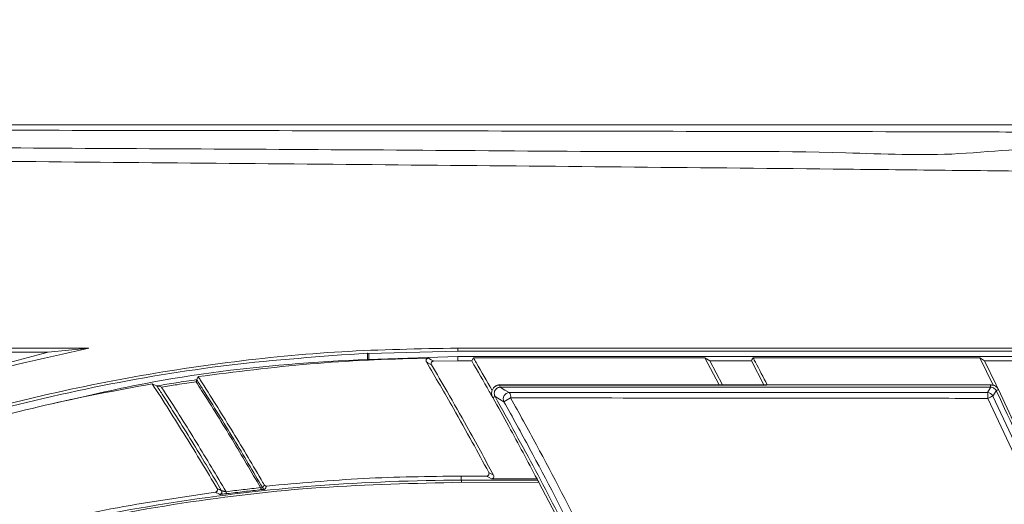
# Model space of a CAD drawing. Header units: millimetres. Extents: x 0 to 1118, y 0 to 864.
# Tile 415 of 512: x 570 to 590, y 450 to 460. Entities that reach past the tile are written whole.
import ezdxf

# ---------------------------------------------------------------- set-up
doc = ezdxf.new("R2010")
doc.units = ezdxf.units.MM
doc.styles.add('SLDTEXTSTYLE0', font='TXT', dxfattribs={"width": 0.605})
doc.dimstyles.new('SLDDIMSTYLE3', dxfattribs={"dimtxt": 3.175, "dimasz": 3.302, "dimexe": 0, "dimexo": 0.0625, "dimgap": 0.79375, "dimtad": 0, "dimtih": 1, "dimtoh": 1, "dimdec": 1, "dimlfac": 4, "dimrnd": 1e-09, "dimzin": 12, "dimdsep": 46, "dimtxsty": 'SLDTEXTSTYLE0', "dimsah": 1, "dimcen": 0.09, "dimadec": 0, "dimazin": 3, "dimtfac": 1, "dimtofl": 0, "dimtmove": 0, "dimatfit": 3, "dimfxl": 1, "dimfrac": 2, "dimtolj": 1, "dimtzin": 12, "dimarcsym": 0})

# ---------------------------------------------------------------- blocks, each defined once
blk = doc.blocks.new('_D_3')
at = {"color": 7, "linetype": 'Continuous', "lineweight": 0}
for p, q in [((465.577, 443.258), (465.577, 471.353)), ((606.87, 443.258), (606.87, 471.353)), ((465.577, 469.753), (530.766, 469.753)), ((606.87, 469.753), (541.68, 469.753))]:
    blk.add_line(p, q, dxfattribs=at)
for points in [[(465.577, 469.753), (468.879, 469.245), (468.879, 470.261)], [(606.87, 469.753), (603.568, 470.261), (603.568, 469.245)]]:
    blk.add_solid(points, dxfattribs=at)
at = {"color": 7, "linetype": 'Continuous', "lineweight": 0, "insert": (530.766, 471.409), "char_height": 3.175, "attachment_point": 1, "style": 'SLDTEXTSTYLE0'}
blk.add_mtext('565.2', dxfattribs=at)
blk = doc.blocks.new('_D_4')
at = {"color": 7, "linetype": 'Continuous', "lineweight": 0}
for p, q in [((462.003, 441.286), (462.003, 484.2)), ((610.443, 441.286), (610.443, 484.2)), ((462.003, 482.6), (530.766, 482.6)), ((610.443, 482.6), (541.68, 482.6))]:
    blk.add_line(p, q, dxfattribs=at)
for points in [[(462.003, 482.6), (465.305, 482.092), (465.305, 483.108)], [(610.443, 482.6), (607.141, 483.108), (607.141, 482.092)]]:
    blk.add_solid(points, dxfattribs=at)
at = {"color": 7, "linetype": 'Continuous', "lineweight": 0, "insert": (530.766, 484.256), "char_height": 3.175, "attachment_point": 1, "style": 'SLDTEXTSTYLE0'}
blk.add_mtext('593.8', dxfattribs=at)

msp = doc.modelspace()

# ---------------------------------------------------------------- linework, layer by layer
at = {"color": 7, "linetype": 'Continuous', "lineweight": 15}
for p, q in [((567.5794, 452.0163), (570.3945, 452.7592)), ((570.3945, 452.7592), (571.2252, 452.8458)), ((576.9154, 452.7432), (576.9154, 452.5903)), ((576.9432, 452.7355), (578.763, 452.7797)), ((576.9432, 452.5915), (576.9432, 452.7355)), ((578.2665, 452.5798), (578.762, 452.5831)), ((578.762, 452.5831), (579.0476, 452.5831)), ((579.0826, 452.6435), (583.8124, 452.644)), ((583.8124, 452.644), (584.1033, 452.0958)), ((583.9132, 452.5832), (584.7623, 452.5832)), ((584.1712, 452.0958), (583.9132, 452.5832)), ((585.0168, 452.0958), (584.7623, 452.5832)), ((589.4308, 452.6445), (589.7001, 452.0898)), ((589.5284, 452.5834), (590.3309, 452.5834)), ((589.7646, 452.0958), (589.5284, 452.5834)), ((573.4268, 452.2004), (573.4272, 452.1991)), ((579.6284, 452.0958), (584.1033, 452.0958)), ((584.1033, 452.0958), (584.1712, 452.0958)), ((584.1712, 452.0958), (585.0168, 452.0958)), ((585.0855, 452.0958), (585.0168, 452.0958)), ((589.6544, 452.0958), (589.7001, 452.0898)), ((589.8123, 451.9963), (589.7646, 452.0958)), ((590.6553, 450.1682), (589.8123, 451.9963)), ((579.3514, 450.2296), (578.8295, 450.2297)), ((580.3826, 450.1692), (580.3962, 450.1434)), ((580.7565, 449.4463), (580.4189, 450.1001))]:
    msp.add_line(p, q, dxfattribs=at)
at = {"color": 9, "linetype": 'Continuous', "lineweight": 0}
for p, q in [((578.7628, 452.8458), (578.763, 452.7797)), ((578.762, 452.5831), (578.7628, 452.6708)), ((578.8287, 450.1434), (578.8295, 450.2297)), ((579.4943, 450.2436), (579.3945, 450.304)), ((580.4189, 450.1001), (578.8408, 450.1007))]:
    msp.add_line(p, q, dxfattribs=at)
at = {"color": 7, "linetype": 'Continuous', "lineweight": 15, "flags": 128}
for points in [[(576.9432, 452.7355), (576.9228, 452.7412), (576.9154, 452.7432)], [(579.0826, 452.6435), (579.0581, 452.6011), (579.0476, 452.5831)], [(583.8124, 452.644), (583.8425, 452.6259), (583.9132, 452.5832)], [(584.7993, 452.6441), (584.7737, 452.602), (584.7623, 452.5832)], [(589.4308, 452.6445), (589.4618, 452.6251), (589.5284, 452.5834)], [(573.4561, 452.2635), (573.4353, 452.2187), (573.4268, 452.2004)], [(572.5174, 452.1161), (572.5462, 452.1032), (572.6115, 452.074)]]:
    msp.add_lwpolyline(points, dxfattribs=at)
at = {"color": 9, "linetype": 'Continuous', "lineweight": 0, "flags": 128}
for points in [[(578.1627, 452.6386), (578.2156, 452.6087), (578.2609, 452.583), (578.2665, 452.5798)], [(579.6298, 452.0443), (579.7268, 451.987), (579.8155, 451.9346)], [(589.5851, 451.936), (589.5952, 451.9521), (589.6187, 451.9892), (589.6422, 452.0264), (589.6535, 452.0442)], [(589.7661, 451.9735), (589.7323, 451.92), (589.7311, 451.9181), (589.7076, 451.881), (589.6975, 451.8649)], [(579.7055, 451.7487), (579.6131, 451.8032), (579.5243, 451.8555)], [(579.4511, 450.1693), (579.4003, 450.2), (579.3514, 450.2296)], [(574.7755, 449.9854), (574.7916, 450.0166), (574.8076, 450.0477)], [(574.8556, 450.0234), (574.8391, 449.9912), (574.8278, 449.9693), (574.8234, 449.9607)]]:
    msp.add_lwpolyline(points, dxfattribs=at)
at = {"color": 9, "linetype": 'Continuous', "lineweight": 0}
for centre, radius, start, end in [((579.6772, 452.0791), 0.0588, 171.87657, 216.21925), ((579.8149, 451.8094), 0.1251, 89.71085, 209.04926), ((579.6983, 451.8476), 0.1459, 351.82707, 36.57076), ((589.2353, 451.8442), 0.3617, 355.74122, 14.70957), ((589.5846, 451.8109), 0.1251, 25.55609, 89.7765), ((589.8027, 452.081), 0.1536, 175.94707, 193.83993), ((588.9528, 453.756), 1.9593, 294.52339, 295.84621), ((578.7238, 453.1917), 1.5576, 298.96347, 300.92457), ((581.9305, 448.004), 4.3559, 118.63933, 120.71773), ((591.6222, 447.6246), 4.6567, 114.41412, 115.79357), ((578.7874, 450.1086), 0.054, 351.50946, 40.11328), ((549.1902, 400.1792), 55.5647, 63.55473, 63.6607), ((573.8923, 449.9043), 0.0501, 276.85718, 30.29559), ((574.7818, 449.9895), 0.0483, 177.21178, 233.1699), ((574.8188, 450.0106), 0.05, 210.14579, 275.30333), ((551.5342, 404.9263), 50.1867, 63.53717, 63.6524), ((574.0732, 449.9078), 0.0476, 178.25946, 235.39898)]:
    msp.add_arc(centre, radius, start, end, dxfattribs=at)
at = {"color": 7, "linetype": 'Continuous', "lineweight": 15}
for points, knots in [([(478.6284, 457.4083), (479.2268, 457.4083), (480.4284, 457.4083), (482.3673, 457.4083), (484.4268, 457.4083), (486.5972, 457.4083), (488.7257, 457.4083), (490.966, 457.4083), (493.2968, 457.4083), (496.1636, 457.4083), (499.4167, 457.4083), (502.5009, 457.4083), (505.0216, 457.4083), (506.9484, 457.4083), (508.9184, 457.4083), (510.9365, 457.4083), (513.0011, 457.4083), (515.1104, 457.4083), (517.2521, 457.4083), (519.42, 457.4083), (521.6048, 457.4083), (523.7983, 457.4083), (525.9948, 457.4083), (528.1826, 457.4083), (530.3603, 457.4083), (532.5194, 457.4083), (535.3724, 457.4083), (538.8864, 457.4083), (543.0282, 457.4083), (547.1201, 457.4083), (551.1895, 457.4083), (555.2604, 457.4083), (559.3511, 457.4083), (563.4733, 457.4083), (567.6359, 457.4083), (571.8418, 457.4083), (576.0961, 457.4083), (580.3947, 457.4083), (584.016, 457.4083), (586.931, 457.4083), (589.1251, 457.4083), (590.5894, 457.4083), (591.3199, 457.4083)], [0, 0, 0, 0, 0.0150469, 0.03021347, 0.04919, 0.06817428, 0.08761586, 0.10706287, 0.13077385, 0.15452665, 0.19124907, 0.22797606, 0.24634268, 0.26472742, 0.28309378, 0.30146499, 0.31989375, 0.33826425, 0.35670675, 0.37507676, 0.39344494, 0.41188007, 0.43024659, 0.44867021, 0.46703481, 0.48544329, 0.5038081, 0.54054804, 0.57727749, 0.61400144, 0.65072365, 0.68744612, 0.72417294, 0.76091247, 0.79764329, 0.83441158, 0.87114967, 0.90796061, 0.94471849, 0.96317402, 0.98162873, 1, 1, 1, 1]), ([(571.2252, 452.8458), (570.2579, 452.6285), (568.3163, 452.1922), (565.4875, 451.2563), (562.7238, 450.1158), (560.0535, 448.7493), (557.5207, 447.2116), (555.9843, 446.0632), (555.2137, 445.4872)], [0, 0, 0, 0, 0.1573268, 0.3158108, 0.4839822, 0.6533446, 0.8261422, 1, 1, 1, 1]), ([(578.7628, 452.8458), (577.97, 452.8312), (576.3846, 452.802), (574.03, 452.5694), (571.7052, 452.201), (569.2987, 451.661), (566.8498, 450.936), (564.3677, 450.0065), (561.9874, 448.9186), (559.7334, 447.69), (557.6121, 446.3527), (556.3219, 445.3824), (555.6754, 444.8962)], [0, 0, 0, 0, 0.08882624, 0.17765382, 0.26829671, 0.35894294, 0.46455837, 0.57018181, 0.67823314, 0.78629322, 0.89291248, 1, 1, 1, 1]), ([(576.9154, 452.7432), (575.9699, 452.6754), (574.0787, 452.5397), (571.2933, 452.069), (568.5661, 451.4096), (565.9353, 450.5572), (563.4383, 449.5419), (561.0647, 448.3756), (558.8148, 447.0637), (557.0416, 445.8669), (556.0452, 445.1041), (555.7128, 444.8496)], [0, 0, 0, 0, 0.11539668, 0.23079999, 0.34951912, 0.4682478, 0.58499517, 0.70175149, 0.82102275, 0.94030183, 1, 1, 1, 1]), ([(571.2252, 452.8458), (570.5167, 452.8458), (569.0998, 452.8458), (566.2892, 452.8458), (564.2074, 452.8458), (562.8201, 452.8458)], [0, 0, 0, 0, 0.2501478, 0.5002938, 1, 1, 1, 1]), ([(570.3945, 452.7592), (569.6878, 452.7592), (568.5637, 452.7593), (567.4483, 452.7593), (567.0342, 452.7593)], [0, 0, 0, 0, 0.6287161, 1, 1, 1, 1]), ([(593.5974, 452.8458), (592.3452, 452.8458), (589.8457, 452.8458), (586.1196, 452.8458), (582.4208, 452.8458), (579.9832, 452.8458), (578.7628, 452.8458)], [0, 0, 0, 0, 0.2505208, 0.5000691, 0.7496861, 1, 1, 1, 1]), ([(578.763, 452.7797), (579.9913, 452.7798), (582.448, 452.78), (585.8941, 452.7802), (589.0781, 452.7803), (591.0218, 452.7804), (591.9949, 452.7804)], [0, 0, 0, 0, 0.28191841, 0.56385819, 0.7816746, 1, 1, 1, 1]), ([(570.5011, 451.7109), (571.1155, 451.854), (572.7415, 452.2325), (575.507, 452.582), (577.6741, 452.6411), (578.7628, 452.6708)], [0, 0, 0, 0, 0.2320531, 0.6142216, 1, 1, 1, 1]), ([(573.4561, 452.2635), (574.2155, 452.3593), (575.738, 452.5513), (577.3227, 452.6244), (578.1342, 452.6381), (578.1627, 452.6386)], [0, 0, 0, 0, 0.4898314, 0.9820804, 1, 1, 1, 1]), ([(578.1214, 452.5625), (578.119, 452.5675), (578.1143, 452.5777), (578.1138, 452.5948), (578.1185, 452.611), (578.1285, 452.6251), (578.1427, 452.6351), (578.155, 452.6383), (578.1618, 452.6386), (578.1627, 452.6386)], [0, 0, 0, 0, 0.1562095, 0.3122832, 0.4719593, 0.6368224, 0.8048443, 0.9725354, 1, 1, 1, 1]), ([(578.1214, 452.5625), (578.3067, 452.2453), (578.6244, 451.7015), (579.0463, 450.9472), (579.2829, 450.5102), (579.3945, 450.304)], [0, 0, 0, 0, 0.42498879, 0.72874403, 1, 1, 1, 1]), ([(578.2665, 452.5798), (578.2609, 452.5791), (578.2496, 452.5778), (578.2349, 452.5687), (578.2237, 452.5554), (578.2178, 452.5387), (578.2175, 452.5204), (578.2225, 452.5094), (578.225, 452.5037)], [0, 0, 0, 0, 0.1635746, 0.3270914, 0.493783, 0.6618545, 0.8276379, 1, 1, 1, 1]), ([(578.7628, 452.6708), (579.9914, 452.6708), (582.4452, 452.6708), (586.1683, 452.6708), (589.9184, 452.6708), (592.4338, 452.6708), (593.6939, 452.6708)], [0, 0, 0, 0, 0.2503122, 0.4999328, 0.7494862, 1, 1, 1, 1]), ([(579.476, 451.8349), (579.4524, 451.8766), (579.3112, 452.1269), (579.1674, 452.3757), (579.0476, 452.5831)], [0, 0, 0, 0, 0.1666582, 1, 1, 1, 1]), ([(579.0826, 452.6435), (579.1011, 452.6118), (579.2294, 452.3913), (579.3556, 452.1697), (579.4637, 451.98)], [0, 0, 0, 0, 0.14394018, 1, 1, 1, 1]), ([(584.7993, 452.6441), (585.5681, 452.6442), (587.1067, 452.6443), (588.6558, 452.6444), (589.4308, 452.6445)], [0, 0, 0, 0, 0.4996764, 1, 1, 1, 1]), ([(584.7993, 452.6441), (584.8142, 452.6158), (584.9103, 452.4335), (585.0053, 452.2505), (585.0855, 452.0958)], [0, 0, 0, 0, 0.1550115, 1, 1, 1, 1]), ([(579.4943, 450.2436), (579.314, 450.5765), (579.0031, 451.1504), (578.5768, 451.9021), (578.3318, 452.3212), (578.225, 452.5037)], [0, 0, 0, 0, 0.4382002, 0.7553113, 1, 1, 1, 1]), ([(572.6198, 452.0744), (572.7486, 452.0956), (573.0168, 452.1398), (573.2866, 452.1797), (573.4268, 452.2004)], [0, 0, 0, 0, 0.4802283, 1, 1, 1, 1]), ([(573.4272, 452.1991), (573.4275, 452.1973), (573.428, 452.1937), (573.4254, 452.182), (573.4212, 452.1692), (573.4175, 452.1598), (573.416, 452.156), (573.4159, 452.1558)], [0, 0, 0, 0, 0.2584282, 0.5155561, 0.8080301, 0.9890027, 1, 1, 1, 1]), ([(573.4561, 452.2635), (573.4702, 452.2413), (573.6987, 451.8843), (574.1336, 451.1875), (574.5638, 450.4672), (574.7856, 450.0856), (574.8076, 450.0477)], [0, 0, 0, 0, 0.0303612, 0.4898594, 0.9493468, 1, 1, 1, 1]), ([(568.2126, 451.1187), (568.9138, 451.3147), (570.3191, 451.7076), (571.7836, 451.9797), (572.5174, 452.1161)], [0, 0, 0, 0, 0.4989339, 1, 1, 1, 1]), ([(572.5174, 452.1161), (572.7482, 451.7565), (573.2018, 451.05), (573.6321, 450.3292), (573.8435, 449.9753)], [0, 0, 0, 0, 0.5089796, 1, 1, 1, 1]), ([(572.6115, 452.074), (572.6123, 452.0739), (572.6136, 452.0738), (572.6181, 452.0743), (572.6198, 452.0744)], [0, 0, 0, 0, 0.6239796, 1, 1, 1, 1]), ([(572.6198, 452.0744), (572.623, 452.0744), (572.6306, 452.0743), (572.6512, 452.0693), (572.6784, 452.06), (572.6994, 452.051), (572.7097, 452.0462), (572.71, 452.0461)], [0, 0, 0, 0, 0.1446379, 0.3356187, 0.6578, 0.992824, 1, 1, 1, 1]), ([(579.476, 451.8349), (579.4756, 451.8356), (579.4747, 451.8373), (579.4731, 451.8401), (579.4702, 451.846), (579.4646, 451.8584), (579.4562, 451.8841), (579.4523, 451.9164), (579.4546, 451.9508), (579.4607, 451.9703), (579.4637, 451.98)], [0, 0, 0, 0, 0.0013906, 0.00319, 0.0066316, 0.0193536, 0.069789, 0.2706792, 0.6352343, 1, 1, 1, 1]), ([(579.4637, 451.98), (579.4725, 451.9984), (579.4901, 452.0351), (579.5378, 452.0742), (579.5862, 452.0935), (579.6175, 452.0952), (579.6284, 452.0958)], [0, 0, 0, 0, 0.2812486, 0.56229, 0.8479941, 1, 1, 1, 1]), ([(579.8155, 451.9346), (581.0414, 451.9348), (583.5685, 451.9352), (586.8348, 451.9357), (588.8727, 451.9359), (589.5851, 451.936)], [0, 0, 0, 0, 0.3799505, 0.7832578, 1, 1, 1, 1]), ([(585.0855, 452.0958), (585.8439, 452.0958), (587.3617, 452.0958), (588.8898, 452.0958), (589.6544, 452.0958)], [0, 0, 0, 0, 0.499682, 1, 1, 1, 1]), ([(589.7001, 452.0898), (589.7054, 452.0882), (589.7212, 452.0834), (589.7426, 452.0732), (589.7641, 452.0575), (589.775, 452.0478), (589.7833, 452.0393), (589.7897, 452.0319), (589.7946, 452.0256), (589.7984, 452.0203), (589.8014, 452.0157), (589.8038, 452.0119), (589.8058, 452.0086), (589.8076, 452.0054), (589.8092, 452.0025), (589.8107, 451.9995), (589.8116, 451.9977), (589.8121, 451.9966), (589.8123, 451.9963)], [0, 0, 0, 0, 0.1994357, 0.5972321, 0.7294172, 0.817991, 0.8773791, 0.9172371, 0.9440255, 0.9620679, 0.97426, 0.9825409, 0.9882109, 0.9921373, 0.996316, 0.9979951, 0.9993781, 1, 1, 1, 1]), ([(580.3826, 450.1692), (580.1918, 450.5284), (579.8951, 451.0867), (579.5861, 451.6383), (579.476, 451.8349)], [0, 0, 0, 0, 0.64344675, 1, 1, 1, 1]), ([(579.5243, 451.8555), (579.8026, 451.3521), (580.3591, 450.3456), (581.2178, 448.6677), (581.7696, 447.4803), (582.0791, 446.8143)], [0, 0, 0, 0, 0.3052638, 0.610306, 1, 1, 1, 1]), ([(557.4384, 443.6043), (557.4384, 443.6043), (558.0674, 444.2334), (559.7827, 445.0135), (562.1782, 446.39), (564.7936, 447.5083), (567.4484, 448.449), (570.1693, 449.185), (572.9646, 449.7265), (575.8109, 450.0646), (577.9059, 450.1434), (578.8287, 450.1434), (578.8287, 450.1434)], [0, 0, 0, 0, 0.0000005, 0.1298721, 0.2604498, 0.3872119, 0.5147528, 0.6343961, 0.7540309, 0.8770184, 0.9999993, 1, 1, 1, 1]), ([(578.8295, 450.2297), (578.1624, 450.2209), (576.8261, 450.2034), (575.5132, 450.0835), (574.8556, 450.0234)], [0, 0, 0, 0, 0.4991359, 1, 1, 1, 1]), ([(578.8287, 450.1434), (578.8287, 450.1434), (579.3676, 450.1434), (579.8819, 450.1434), (580.3962, 450.1434)], [0, 0, 0, 0, 0.0000092, 1, 1, 1, 1]), ([(579.3514, 450.2296), (579.357, 450.2302), (579.3684, 450.2314), (579.3833, 450.2404), (579.3946, 450.2536), (579.4007, 450.2702), (579.4012, 450.288), (579.3967, 450.2987), (579.3945, 450.304)], [0, 0, 0, 0, 0.16637985, 0.33256857, 0.50187487, 0.6720368, 0.83933891, 1, 1, 1, 1]), ([(579.4943, 450.2436), (579.4965, 450.2384), (579.5008, 450.2281), (579.5005, 450.211), (579.4952, 450.1949), (579.4846, 450.1814), (579.4695, 450.1714), (579.4574, 450.17), (579.4511, 450.1693)], [0, 0, 0, 0, 0.1584155, 0.3166864, 0.4784169, 0.6450829, 0.8149277, 1, 1, 1, 1]), ([(580.3826, 450.1692), (580.0996, 450.1692), (579.7888, 450.1693), (579.4787, 450.1693), (579.4511, 450.1693)], [0, 0, 0, 0, 0.9108621, 1, 1, 1, 1]), ([(580.3962, 450.1434), (580.3965, 450.1428), (580.3971, 450.1417), (580.4008, 450.1345), (580.4062, 450.1243), (580.4125, 450.1123), (580.4169, 450.1039), (580.4189, 450.1001)], [0, 0, 0, 0, 0.2035704, 0.4073645, 0.6078855, 0.8196071, 1, 1, 1, 1]), ([(578.8408, 450.1007), (577.8751, 450.0796), (575.9438, 450.0374), (573.0847, 449.7), (570.275, 449.1671), (567.5112, 448.4211), (564.8323, 447.4805), (562.2459, 446.3456), (559.7727, 445.0509), (558.2521, 444.0692), (557.4896, 443.577)], [0, 0, 0, 0, 0.1195723, 0.2391504, 0.3621772, 0.4852135, 0.6119683, 0.7395254, 0.8693995, 1, 1, 1, 1]), ([(573.8079, 449.8995), (573.8135, 449.9009), (573.8249, 449.9036), (573.8386, 449.915), (573.8481, 449.9302), (573.8515, 449.9479), (573.8494, 449.9636), (573.8451, 449.9721), (573.8435, 449.9753)], [0, 0, 0, 0, 0.1798187, 0.35947, 0.5424997, 0.7232652, 0.8959909, 1, 1, 1, 1]), ([(574.8076, 450.0477), (574.8107, 450.0434), (574.8169, 450.0347), (574.8306, 450.0264), (574.844, 450.0229), (574.8524, 450.0232), (574.8556, 450.0234)], [0, 0, 0, 0, 0.2725776, 0.54492723, 0.82388473, 1, 1, 1, 1]), ([(573.8079, 449.8995), (573.0925, 449.7945), (571.659, 449.584), (570.2754, 449.2601), (569.5823, 449.0979)], [0, 0, 0, 0, 0.4990241, 1, 1, 1, 1]), ([(573.9415, 449.9126), (573.9419, 449.9062), (573.9426, 449.8948), (573.9367, 449.8802), (573.9291, 449.87), (573.9212, 449.8634), (573.9147, 449.8598), (573.9121, 449.8587), (573.9112, 449.8584)], [0, 0, 0, 0, 0.2714918, 0.4894504, 0.6697613, 0.821303, 0.9404111, 1, 1, 1, 1])]:
    msp.add_open_spline(points, degree=3, knots=knots, dxfattribs=at)
at = {"color": 9, "linetype": 'Continuous', "lineweight": 0}
for points, knots in [([(591.3199, 457.2619), (591.3199, 457.2619), (590.5946, 457.2619), (588.4123, 457.2701), (584.7815, 457.2752), (580.4548, 457.2835), (576.1681, 457.2902), (571.9257, 457.2968), (567.7272, 457.3032), (563.5704, 457.3096), (559.4515, 457.316), (555.3613, 457.3226), (551.2882, 457.3293), (547.2129, 457.3361), (543.1114, 457.3427), (538.9561, 457.3488), (535.4287, 457.353), (532.5638, 457.3557), (530.3941, 457.3575), (528.2063, 457.3588), (526.0061, 457.3599), (523.7987, 457.3607), (521.5918, 457.3613), (519.3941, 457.3616), (517.2135, 457.3616), (515.0588, 457.3614), (512.9377, 457.3607), (510.8594, 457.3597), (508.8291, 457.3581), (506.8477, 457.3561), (504.9111, 457.3536), (502.3803, 457.3496), (499.2872, 457.3438), (496.03, 457.3362), (493.164, 457.3283), (490.8491, 457.321), (488.6353, 457.3129), (486.5312, 457.3043), (484.3711, 457.2942), (482.3196, 457.2835), (480.3991, 457.2725), (479.2174, 457.2654), (478.6266, 457.2619)], [0, 0, 0, 0, 0.0000001, 0.0182549, 0.0549227, 0.0916009, 0.1282775, 0.1649582, 0.2016499, 0.2383441, 0.2750562, 0.3117701, 0.348506, 0.3852707, 0.4220717, 0.4589178, 0.4958144, 0.5142712, 0.5327612, 0.55125, 0.5697591, 0.5882671, 0.6067898, 0.6253117, 0.6438065, 0.6623381, 0.6808701, 0.6993857, 0.7179031, 0.7363699, 0.7548217, 0.7732755, 0.8100823, 0.8468029, 0.8704662, 0.8941239, 0.9131571, 0.9322387, 0.9512837, 0.9702671, 0.985135, 1, 1, 1, 1]), ([(478.6266, 456.8043), (479.1197, 456.8142), (480.1058, 456.8342), (481.8539, 456.8696), (483.8554, 456.9081), (486.0791, 456.9475), (488.2446, 456.9826), (490.4849, 457.0151), (492.7942, 457.0446), (495.6406, 457.0769), (498.8918, 457.1089), (501.9886, 457.1342), (504.5195, 457.1513), (506.4556, 457.1624), (508.4348, 457.1715), (510.4601, 457.1785), (512.5319, 457.1835), (514.6467, 457.1866), (516.7979, 457.1879), (518.9763, 457.1879), (521.1715, 457.1868), (523.3762, 457.1846), (525.5827, 457.1813), (527.7848, 457.1768), (529.976, 457.171), (532.1505, 457.1639), (534.3165, 457.1552), (536.4724, 457.1452), (539.3286, 457.1301), (542.8285, 457.1088), (546.2714, 457.0859), (551.0377, 457.0536), (555.7835, 457.0217), (561.2551, 456.9878), (565.3888, 456.9632), (569.5622, 456.9397), (573.778, 456.9146), (578.0399, 456.8955), (582.3412, 456.8512), (586.0116, 456.8873), (588.9916, 456.7399), (590.5704, 456.992), (591.3199, 456.8046), (591.3199, 456.8046)], [0, 0, 0, 0, 0.0124156, 0.0248326, 0.0442888, 0.0638163, 0.0833864, 0.102901, 0.1261536, 0.1494116, 0.1861517, 0.2229768, 0.2414386, 0.2598986, 0.2784059, 0.2969111, 0.3154101, 0.3339501, 0.3524897, 0.3710264, 0.3895636, 0.4080613, 0.4265798, 0.4450991, 0.4635997, 0.4821013, 0.5005705, 0.5193186, 0.5380678, 0.575411, 0.6122364, 0.6306344, 0.7041537, 0.7408818, 0.7776078, 0.8142993, 0.8510028, 0.8877028, 0.9243996, 0.9610885, 0.980545, 0.9999999, 1, 1, 1, 1]), ([(591.3185, 456.4519), (590.5481, 456.461), (589.0072, 456.4792), (586.0192, 456.5113), (582.3656, 456.5478), (578.0717, 456.5874), (573.8193, 456.6254), (569.6108, 456.6626), (565.4438, 456.7001), (561.3153, 456.7389), (555.8477, 456.7925), (551.1036, 456.843), (546.3357, 456.8942), (542.8881, 456.9306), (539.3816, 456.9646), (536.5183, 456.9886), (534.3558, 457.0046), (532.1824, 457.0183), (529.9998, 457.0297), (527.7998, 457.0388), (525.5886, 457.0459), (523.3725, 457.0511), (521.1578, 457.0546), (518.9524, 457.0565), (516.7637, 457.0565), (514.6023, 457.0543), (512.4775, 457.0495), (510.3963, 457.0415), (508.3624, 457.0303), (506.3759, 457.0158), (504.4332, 456.9982), (501.8969, 456.971), (498.7969, 456.9309), (495.5468, 456.8803), (492.7057, 456.8292), (490.4055, 456.7829), (488.1771, 456.7318), (486.0266, 456.6769), (483.8184, 456.6152), (481.8318, 456.555), (480.0974, 456.4998), (479.1193, 456.4687), (478.6303, 456.4532)], [0, 0, 0, 0, 0.01939954, 0.03880048, 0.0754075, 0.11202221, 0.14866039, 0.18530191, 0.22194391, 0.25863451, 0.29532703, 0.36883047, 0.38723704, 0.42409938, 0.46151078, 0.48031027, 0.49910859, 0.51763836, 0.53620946, 0.55477945, 0.57337714, 0.59197392, 0.61055461, 0.62917845, 0.64780181, 0.66642839, 0.68505539, 0.70363641, 0.72221131, 0.74078831, 0.75929392, 0.77780134, 0.81465962, 0.85137247, 0.87456699, 0.89775613, 0.91715455, 0.93660682, 0.95601766, 0.97535942, 0.98768047, 1, 1, 1, 1]), ([(578.225, 452.5037), (578.2078, 452.5135), (578.1904, 452.5234), (578.1558, 452.543), (578.1385, 452.5527), (578.1214, 452.5625)], [0, 0, 0, 0, 0.5000005, 0.5036204, 1, 1, 1, 1]), ([(573.4159, 452.1558), (573.2865, 452.1366), (573.0506, 452.1016), (572.8159, 452.0634), (572.71, 452.0461)], [0, 0, 0, 0, 0.5484807, 1, 1, 1, 1]), ([(574.7336, 449.9919), (574.5424, 450.3175), (574.1495, 450.9863), (573.7039, 451.7038), (573.453, 452.0976), (573.4159, 452.1558)], [0, 0, 0, 0, 0.447082, 0.9183731, 1, 1, 1, 1]), ([(573.4272, 452.1991), (573.4698, 452.1323), (573.7265, 451.7297), (574.1825, 450.9956), (574.5798, 450.3188), (574.7755, 449.9854)], [0, 0, 0, 0, 0.0916968, 0.5526088, 1, 1, 1, 1]), ([(573.9355, 449.9296), (573.747, 450.2462), (573.3562, 450.9026), (572.9088, 451.6137), (572.6529, 452.0099), (572.6115, 452.074)], [0, 0, 0, 0, 0.43859079, 0.90923625, 1, 1, 1, 1]), ([(572.71, 452.0461), (572.7374, 452.0036), (572.9792, 451.6283), (573.4249, 450.9202), (573.8264, 450.2446), (574.0256, 449.9092)], [0, 0, 0, 0, 0.0604993, 0.533719, 1, 1, 1, 1]), ([(579.6298, 452.0443), (579.6157, 452.0428), (579.5875, 452.0398), (579.5507, 452.0175), (579.5228, 451.9847), (579.5076, 451.9435), (579.506, 451.8978), (579.5181, 451.8698), (579.5243, 451.8555)], [0, 0, 0, 0, 0.1633596, 0.3277647, 0.4955187, 0.6641272, 0.8294699, 1, 1, 1, 1]), ([(579.5154, 452.051), (579.5301, 452.0611), (579.5611, 452.0823), (579.599, 452.0856), (579.619, 452.0874)], [0, 0, 0, 0, 0.4724959, 1, 1, 1, 1]), ([(579.619, 452.0874), (580.9205, 452.0879), (582.7289, 452.0887), (584.5605, 452.0895), (585.0738, 452.0897)], [0, 0, 0, 0, 0.7197361, 1, 1, 1, 1]), ([(589.6535, 452.0442), (588.6299, 452.0442), (586.5847, 452.0443), (583.2373, 452.0443), (580.9319, 452.0443), (579.6298, 452.0443)], [0, 0, 0, 0, 0.3036732, 0.6067168, 1, 1, 1, 1]), ([(589.7661, 451.9735), (589.7588, 451.9855), (589.7443, 452.0095), (589.7091, 452.0337), (589.6772, 452.0434), (589.6585, 452.0441), (589.6535, 452.0442)], [0, 0, 0, 0, 0.2973639, 0.5949103, 0.8936076, 1, 1, 1, 1]), ([(589.662, 452.0911), (589.6647, 452.091), (589.6799, 452.0904), (589.6942, 452.0848), (589.7059, 452.0801)], [0, 0, 0, 0, 0.1782885, 1, 1, 1, 1]), ([(591.9561, 446.909), (591.7479, 447.4343), (591.3315, 448.4845), (590.6065, 450.1756), (590.0667, 451.3304), (589.7661, 451.9735)], [0, 0, 0, 0, 0.3071381, 0.6141117, 1, 1, 1, 1]), ([(582.147, 446.9204), (581.8486, 447.5612), (581.2406, 448.867), (580.4121, 450.4702), (579.8814, 451.4304), (579.7055, 451.7487)], [0, 0, 0, 0, 0.39180487, 0.79841934, 1, 1, 1, 1]), ([(579.8427, 451.8269), (580.0191, 451.5078), (580.5511, 450.5452), (581.3816, 448.9379), (581.991, 447.6288), (582.2901, 446.9863)], [0, 0, 0, 0, 0.201581, 0.6081964, 1, 1, 1, 1]), ([(589.5959, 451.8173), (588.885, 451.8181), (586.8508, 451.8204), (583.59, 451.8236), (581.0668, 451.8258), (579.8427, 451.8269)], [0, 0, 0, 0, 0.2166791, 0.6199711, 1, 1, 1, 1]), ([(591.693, 446.9774), (591.5591, 447.3153), (591.163, 448.3145), (590.4752, 449.9335), (589.8851, 451.1978), (589.5959, 451.8173)], [0, 0, 0, 0, 0.2066529, 0.6112125, 1, 1, 1, 1]), ([(589.6975, 451.8649), (589.987, 451.2444), (590.5779, 449.9781), (591.2664, 448.3565), (591.6631, 447.3558), (591.7972, 447.0174)], [0, 0, 0, 0, 0.3887887, 0.7933473, 1, 1, 1, 1]), ([(574.0256, 449.9092), (574.0179, 449.9107), (574.0023, 449.9135), (573.9786, 449.9184), (573.9578, 449.923), (573.9434, 449.9267), (573.9376, 449.9285), (573.9359, 449.9293), (573.9357, 449.9295), (573.9355, 449.9296)], [0, 0, 0, 0, 0.2083053, 0.418197, 0.6247394, 0.810029, 0.9353065, 0.9683875, 1, 1, 1, 1]), ([(574.0256, 449.9092), (574.1428, 449.9237), (574.3783, 449.9529), (574.6148, 449.9788), (574.7336, 449.9919)], [0, 0, 0, 0, 0.4976057, 1, 1, 1, 1]), ([(574.7529, 449.9509), (574.6343, 449.9379), (574.3982, 449.9121), (574.1631, 449.883), (574.0462, 449.8686)], [0, 0, 0, 0, 0.5023915, 1, 1, 1, 1]), ([(574.7755, 449.9854), (574.775, 449.9853), (574.7745, 449.985), (574.7705, 449.9853), (574.7633, 449.9863), (574.7496, 449.9887), (574.7388, 449.9908), (574.7336, 449.9919)], [0, 0, 0, 0, 0.1994547, 0.2351627, 0.4796375, 0.7488332, 1, 1, 1, 1]), ([(574.7529, 449.9509), (574.7616, 449.9519), (574.7802, 449.9539), (574.803, 449.9568), (574.8197, 449.9593), (574.8221, 449.9603), (574.8234, 449.9607)], [0, 0, 0, 0, 0.2310809, 0.4924583, 0.7460498, 1, 1, 1, 1]), ([(573.8983, 449.8546), (573.8985, 449.8546), (573.8996, 449.8542), (573.9085, 449.8544), (573.9331, 449.8562), (573.9678, 449.8595), (574.0076, 449.8639), (574.0333, 449.867), (574.0462, 449.8686)], [0, 0, 0, 0, 0.03618845, 0.21141162, 0.40303002, 0.60360404, 0.80174058, 1, 1, 1, 1])]:
    msp.add_open_spline(points, degree=3, knots=knots, dxfattribs=at)

# ---------------------------------------------------------------- dimensions: what is measured, and where the dimension line sits
at = {"color": 7, "linetype": 'Continuous', "lineweight": 0}
for base, p1, p2, picture, middle in [((462.0032, 482.5997), (610.4432, 439.6861), (462.0032, 439.6861), '_D_4', (536.2232, 482.5997)), ((606.8697, 469.7527), (465.5768, 441.6583), (606.8697, 441.6583), '_D_3', (536.2232, 469.7527))]:
    dim = msp.add_linear_dim(base=base, p1=p1, p2=p2, dimstyle='SLDDIMSTYLE3', dxfattribs=at)
    dim.commit()
    dim.dimension.update_dxf_attribs({"geometry": picture, "text_midpoint": middle, "dimtype": 160})

doc.saveas('drawing.dxf')
